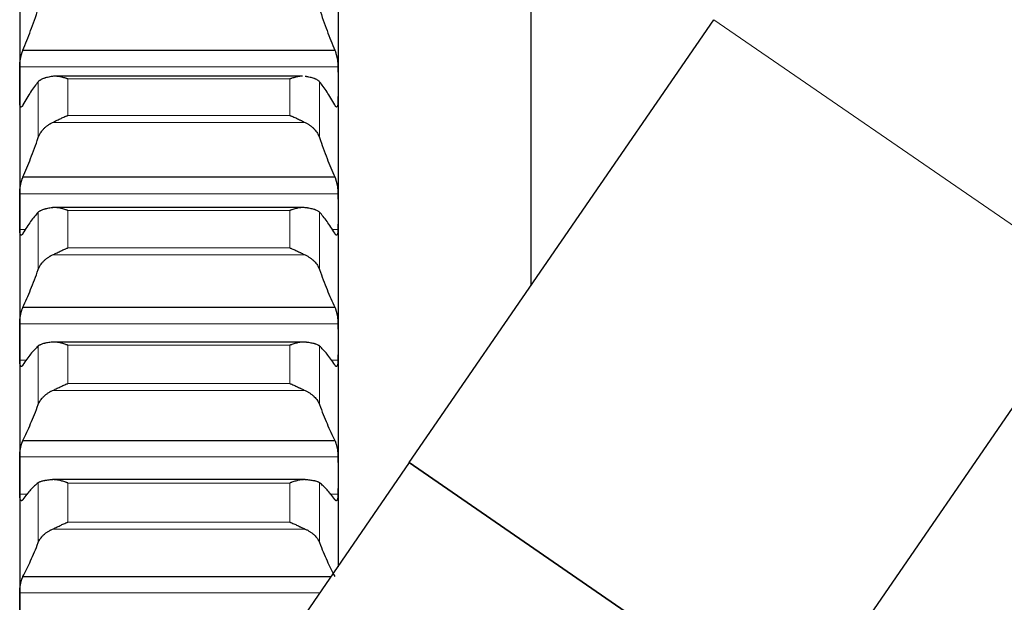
# Model space of a CAD drawing. Header units: inches. Extents: x 0 to 17820, y -10 to 12600.
# Tile 304 of 338: x 11637 to 11798, y 9124 to 9219. Entities that reach past the tile are written whole.
import ezdxf

# ---------------------------------------------------------------- set-up
doc = ezdxf.new("R2010")
doc.units = ezdxf.units.IN
doc.layers.add('1', color=7, linetype='Continuous', true_color=0xffffff)

msp = doc.modelspace()

# ---------------------------------------------------------------- linework, layer by layer
at = {"layer": '1', "color": 2, "linetype": 'Continuous', "lineweight": 25}
for p, q in [((11720.913, 9285.354), (11720.913, 9175.733)), ((11637.413, 9228.874), (11637.413, 9208.653)), ((11689.413, 9228.874), (11689.413, 9208.653)), ((11701.037, 9146.852), (11750.83, 9219.21)), ((11637.95, 9214.259), (11688.875, 9214.259)), ((11637.413, 9208.653), (11637.413, 9187.87)), ((11683.59, 9209.974), (11643.217, 9209.974)), ((11689.413, 9208.653), (11689.413, 9187.87)), ((11637.95, 9193.529), (11688.875, 9193.529)), ((11637.413, 9187.87), (11637.413, 9166.558)), ((11683.666, 9188.524), (11642.781, 9188.524)), ((11689.413, 9187.87), (11689.413, 9166.558)), ((11813.515, 9176.074), (11763.723, 9103.716)), ((11637.95, 9172.261), (11688.875, 9172.261)), ((11637.413, 9166.558), (11637.413, 9144.753)), ((11683.742, 9166.546), (11642.781, 9166.546)), ((11689.413, 9166.558), (11689.413, 9144.753)), ((11637.95, 9150.49), (11688.875, 9150.49)), ((11701.035, 9146.854), (11678.359, 9113.902)), ((11763.726, 9103.714), (11701.035, 9146.854)), ((11701.037, 9146.852), (11763.723, 9103.716)), ((11637.413, 9144.753), (11637.413, 9122.488)), ((11689.413, 9144.753), (11689.413, 9129.819)), ((11684.044, 9144.076), (11642.781, 9144.076)), ((11637.95, 9128.251), (11688.232, 9128.251))]:
    msp.add_line(p, q, dxfattribs=at)
at = {"layer": '1', "color": 110, "linetype": 'Continuous', "lineweight": 13}
for p, q in [((11750.83, 9219.21), (11813.515, 9176.074)), ((11637.415, 9211.489), (11689.41, 9211.489)), ((11640.439, 9209.071), (11640.439, 9199.946)), ((11645.269, 9209.527), (11681.557, 9209.527)), ((11645.269, 9209.527), (11645.269, 9203.569)), ((11681.557, 9209.527), (11681.557, 9203.569)), ((11686.387, 9209.071), (11686.387, 9199.946)), ((11642.781, 9202.418), (11684.044, 9202.418)), ((11645.269, 9203.569), (11681.557, 9203.569)), ((11637.415, 9190.781), (11689.41, 9190.781)), ((11640.439, 9187.754), (11640.439, 9178.397)), ((11645.269, 9188.043), (11681.557, 9188.043)), ((11645.269, 9188.043), (11645.269, 9181.934)), ((11681.557, 9188.043), (11681.557, 9181.934)), ((11686.387, 9187.754), (11686.387, 9178.397)), ((11637.415, 9184.959), (11638.415, 9184.959)), ((11688.411, 9184.959), (11689.41, 9184.959)), ((11645.269, 9181.934), (11681.557, 9181.934)), ((11642.781, 9180.785), (11684.044, 9180.785)), ((11637.415, 9169.54), (11689.41, 9169.54)), ((11640.439, 9165.908), (11640.439, 9156.334)), ((11645.269, 9166.031), (11681.557, 9166.031)), ((11645.269, 9166.031), (11645.269, 9159.779)), ((11681.557, 9166.031), (11681.557, 9159.779)), ((11686.387, 9165.908), (11686.387, 9156.334)), ((11637.415, 9163.576), (11638.556, 9163.576)), ((11688.27, 9163.576), (11689.41, 9163.576)), ((11642.781, 9158.636), (11684.044, 9158.636)), ((11645.269, 9159.779), (11681.557, 9159.779)), ((11637.415, 9147.801), (11689.41, 9147.801)), ((11640.439, 9143.569), (11640.439, 9133.793)), ((11645.269, 9143.525), (11681.557, 9143.525)), ((11645.269, 9143.525), (11645.269, 9137.142)), ((11681.557, 9143.525), (11681.557, 9137.142)), ((11686.387, 9143.569), (11686.387, 9133.793)), ((11637.415, 9141.705), (11638.735, 9141.705)), ((11688.091, 9141.705), (11689.41, 9141.705)), ((11645.269, 9137.142), (11681.557, 9137.142)), ((11642.781, 9136.004), (11684.044, 9136.004)), ((11637.415, 9125.597), (11686.406, 9125.597))]:
    msp.add_line(p, q, dxfattribs=at)
at = {"layer": '1', "color": 2, "linetype": 'Continuous', "lineweight": 25}
for points in [[(11637.95, 9214.259), (11638.161, 9214.759), (11638.581, 9215.789), (11639.206, 9217.418), (11639.826, 9219.133), (11640.235, 9220.333), (11640.439, 9220.948)], [(11686.387, 9220.948), (11686.591, 9220.333), (11687, 9219.133), (11687.62, 9217.418), (11688.244, 9215.789), (11688.664, 9214.759), (11688.875, 9214.259)], [(11637.413, 9208.653), (11637.413, 9209.598), (11637.414, 9210.543), (11637.415, 9211.489)], [(11689.41, 9211.489), (11689.412, 9210.543), (11689.413, 9209.598), (11689.413, 9208.653)], [(11637.415, 9205.817), (11637.414, 9206.762), (11637.413, 9207.707), (11637.413, 9208.653)], [(11640.439, 9209.071), (11640.235, 9208.829), (11639.826, 9208.307), (11639.206, 9207.415), (11638.581, 9206.415), (11638.161, 9205.675), (11637.95, 9205.286)], [(11688.875, 9205.286), (11688.664, 9205.675), (11688.244, 9206.415), (11687.62, 9207.415), (11687, 9208.307), (11686.591, 9208.829), (11686.387, 9209.071)], [(11689.413, 9208.653), (11689.413, 9207.707), (11689.412, 9206.762), (11689.41, 9205.817)], [(11637.95, 9193.529), (11638.161, 9194.004), (11638.581, 9194.985), (11639.206, 9196.545), (11639.826, 9198.194), (11640.235, 9199.352), (11640.439, 9199.946)], [(11686.387, 9199.946), (11686.591, 9199.352), (11687, 9198.194), (11687.62, 9196.545), (11688.244, 9194.985), (11688.664, 9194.004), (11688.875, 9193.529)], [(11637.413, 9187.87), (11637.413, 9188.84), (11637.414, 9189.811), (11637.415, 9190.781)], [(11689.41, 9190.781), (11689.412, 9189.811), (11689.413, 9188.84), (11689.413, 9187.87)], [(11637.415, 9184.959), (11637.414, 9185.929), (11637.413, 9186.899), (11637.413, 9187.87)], [(11640.439, 9187.754), (11640.235, 9187.542), (11639.826, 9187.08), (11639.206, 9186.277), (11638.581, 9185.362), (11638.161, 9184.678), (11637.95, 9184.318)], [(11688.875, 9184.318), (11688.664, 9184.678), (11688.244, 9185.362), (11687.62, 9186.277), (11687, 9187.08), (11686.591, 9187.542), (11686.387, 9187.754)], [(11689.413, 9187.87), (11689.413, 9186.899), (11689.412, 9185.929), (11689.41, 9184.959)], [(11637.95, 9172.261), (11638.161, 9172.711), (11638.581, 9173.642), (11639.206, 9175.13), (11639.826, 9176.71), (11640.235, 9177.824), (11640.439, 9178.397)], [(11686.387, 9178.397), (11686.591, 9177.824), (11687, 9176.71), (11687.62, 9175.13), (11688.244, 9173.642), (11688.664, 9172.711), (11688.875, 9172.261)], [(11637.413, 9166.558), (11637.413, 9167.552), (11637.414, 9168.546), (11637.415, 9169.54)], [(11689.41, 9169.54), (11689.412, 9168.546), (11689.413, 9167.552), (11689.413, 9166.558)], [(11637.415, 9163.576), (11637.414, 9164.57), (11637.413, 9165.564), (11637.413, 9166.558)], [(11640.439, 9165.908), (11640.235, 9165.727), (11639.826, 9165.326), (11639.206, 9164.612), (11638.581, 9163.785), (11638.161, 9163.159), (11637.95, 9162.827)], [(11688.875, 9162.827), (11688.664, 9163.159), (11688.244, 9163.785), (11687.62, 9164.612), (11687, 9165.326), (11686.591, 9165.727), (11686.387, 9165.908)], [(11689.413, 9166.558), (11689.413, 9165.564), (11689.412, 9164.57), (11689.41, 9163.576)], [(11637.95, 9150.49), (11638.161, 9150.914), (11638.581, 9151.793), (11639.206, 9153.207), (11639.826, 9154.715), (11640.235, 9155.784), (11640.439, 9156.334)], [(11686.387, 9156.334), (11686.591, 9155.784), (11687, 9154.715), (11687.62, 9153.207), (11688.244, 9151.793), (11688.664, 9150.914), (11688.875, 9150.49)], [(11637.413, 9144.753), (11637.413, 9145.769), (11637.414, 9146.785), (11637.415, 9147.801)], [(11689.41, 9147.801), (11689.412, 9146.785), (11689.413, 9145.769), (11689.413, 9144.753)], [(11637.415, 9141.705), (11637.414, 9142.721), (11637.413, 9143.737), (11637.413, 9144.753)], [(11689.413, 9144.753), (11689.413, 9143.737), (11689.412, 9142.721), (11689.41, 9141.705)], [(11640.439, 9143.569), (11640.235, 9143.419), (11639.826, 9143.079), (11639.206, 9142.456), (11638.581, 9141.718), (11638.161, 9141.15), (11637.95, 9140.847)], [(11688.875, 9140.847), (11688.664, 9141.15), (11688.244, 9141.718), (11687.62, 9142.456), (11687, 9143.079), (11686.591, 9143.419), (11686.387, 9143.569)], [(11637.95, 9128.251), (11638.161, 9128.647), (11638.581, 9129.473), (11639.206, 9130.81), (11639.826, 9132.245), (11640.235, 9133.266), (11640.439, 9133.793)], [(11686.387, 9133.793), (11686.591, 9133.266), (11687, 9132.245), (11687.62, 9130.81), (11688.244, 9129.473), (11688.664, 9128.647), (11688.875, 9128.251)], [(11637.413, 9122.488), (11637.413, 9123.524), (11637.414, 9124.56), (11637.415, 9125.597)]]:
    msp.add_open_spline(points, degree=3, dxfattribs=at)
for points, knots in [([(11637.415, 9211.489), (11637.416, 9211.544), (11637.418, 9211.657), (11637.426, 9211.835), (11637.435, 9211.958), (11637.443, 9212.053), (11637.445, 9212.085), (11637.452, 9212.15), (11637.455, 9212.182), (11637.472, 9212.343), (11637.489, 9212.473), (11637.514, 9212.637), (11637.519, 9212.67), (11637.527, 9212.719), (11637.53, 9212.735), (11637.535, 9212.768), (11637.549, 9212.85), (11637.576, 9212.995), (11637.602, 9213.121), (11637.629, 9213.245), (11637.643, 9213.306), (11637.687, 9213.487), (11637.717, 9213.601), (11637.765, 9213.762), (11637.781, 9213.814), (11637.806, 9213.889), (11637.814, 9213.914), (11637.831, 9213.963), (11637.839, 9213.986), (11637.882, 9214.102), (11637.916, 9214.185), (11637.95, 9214.259)], [0, 0, 0, 0, 0.0625, 0.125, 0.1875, 0.1875, 0.21875, 0.21875, 0.25, 0.25, 0.375, 0.375, 0.40625, 0.40625, 0.421875, 0.421875, 0.4375, 0.5, 0.5625, 0.5625, 0.625, 0.625, 0.75, 0.75, 0.8125, 0.8125, 0.84375, 0.84375, 0.875, 0.875, 1, 1, 1, 1]), ([(11688.875, 9214.259), (11688.91, 9214.185), (11688.944, 9214.102), (11688.994, 9213.965), (11689.011, 9213.917), (11689.036, 9213.842), (11689.044, 9213.816), (11689.06, 9213.764), (11689.068, 9213.737), (11689.108, 9213.602), (11689.139, 9213.488), (11689.182, 9213.309), (11689.196, 9213.248), (11689.217, 9213.154), (11689.223, 9213.123), (11689.236, 9213.059), (11689.243, 9213.027), (11689.274, 9212.868), (11689.296, 9212.739), (11689.321, 9212.575), (11689.326, 9212.542), (11689.335, 9212.477), (11689.34, 9212.443), (11689.353, 9212.345), (11689.36, 9212.28), (11689.381, 9212.087), (11689.392, 9211.962), (11689.401, 9211.808), (11689.402, 9211.778), (11689.405, 9211.718), (11689.406, 9211.688), (11689.409, 9211.601), (11689.41, 9211.544), (11689.41, 9211.489)], [0, 0, 0, 0, 0.125, 0.125, 0.1875, 0.1875, 0.21875, 0.21875, 0.25, 0.25, 0.375, 0.375, 0.4375, 0.4375, 0.46875, 0.46875, 0.5, 0.5, 0.625, 0.625, 0.65625, 0.65625, 0.6875, 0.6875, 0.75, 0.75, 0.875, 0.875, 0.90625, 0.90625, 0.9375, 0.9375, 1, 1, 1, 1]), ([(11642.781, 9209.945), (11642.636, 9209.924), (11642.496, 9209.9), (11642.227, 9209.85), (11641.969, 9209.796), (11641.733, 9209.735), (11641.592, 9209.693), (11641.564, 9209.685), (11641.509, 9209.668), (11641.482, 9209.659), (11641.402, 9209.633), (11641.35, 9209.615), (11641.201, 9209.56), (11641.108, 9209.521), (11640.936, 9209.441), (11640.857, 9209.399), (11640.749, 9209.333), (11640.715, 9209.311), (11640.666, 9209.277), (11640.65, 9209.265), (11640.619, 9209.242), (11640.604, 9209.23), (11640.532, 9209.171), (11640.482, 9209.122), (11640.439, 9209.071)], [0, 0, 0, 0, 0.125, 0.125, 0.25, 0.375, 0.375, 0.40625, 0.40625, 0.4375, 0.4375, 0.5, 0.5, 0.625, 0.625, 0.75, 0.75, 0.8125, 0.8125, 0.84375, 0.84375, 0.875, 0.875, 1, 1, 1, 1]), ([(11645.269, 9209.527), (11645.265, 9209.528), (11645.262, 9209.53), (11645.256, 9209.532), (11645.252, 9209.533), (11645.242, 9209.537), (11645.222, 9209.544), (11645.176, 9209.561), (11645.083, 9209.595), (11645.004, 9209.622), (11644.846, 9209.675), (11644.741, 9209.708), (11644.427, 9209.8), (11644.219, 9209.852), (11643.908, 9209.911), (11643.805, 9209.928), (11643.649, 9209.948), (11643.598, 9209.953), (11643.494, 9209.963), (11643.442, 9209.967), (11643.287, 9209.975), (11643.185, 9209.976), (11642.982, 9209.968), (11642.881, 9209.96), (11642.781, 9209.945)], [0, 0, 0, 0, 0.0039062, 0.0039062, 0.0078125, 0.0078125, 0.015625, 0.03125, 0.0625, 0.125, 0.125, 0.25, 0.25, 0.5, 0.5, 0.625, 0.625, 0.6875, 0.6875, 0.75, 0.75, 0.875, 0.875, 1, 1, 1, 1]), ([(11683.599, 9209.974), (11683.546, 9209.974), (11683.493, 9209.972), (11683.338, 9209.964), (11683.236, 9209.955), (11683.029, 9209.929), (11682.925, 9209.912), (11682.715, 9209.873), (11682.61, 9209.85), (11682.4, 9209.798), (11682.295, 9209.77), (11682.085, 9209.708), (11681.98, 9209.675), (11681.822, 9209.622), (11681.742, 9209.595), (11681.65, 9209.561), (11681.603, 9209.544), (11681.583, 9209.537), (11681.57, 9209.532), (11681.564, 9209.53), (11681.557, 9209.527)], [0, 0, 0, 0, 0.0798604, 0.0798604, 0.233217, 0.233217, 0.3865736, 0.3865736, 0.5399302, 0.5399302, 0.6932868, 0.6932868, 0.8466434, 0.8466434, 0.9233217, 0.9616609, 0.9808304, 0.9904152, 0.9904152, 1, 1, 1, 1]), ([(11686.387, 9209.071), (11686.344, 9209.122), (11686.294, 9209.171), (11686.179, 9209.265), (11686.05, 9209.355), (11685.893, 9209.439), (11685.763, 9209.5), (11685.718, 9209.52), (11685.648, 9209.549), (11685.624, 9209.559), (11685.576, 9209.578), (11685.551, 9209.587), (11685.426, 9209.633), (11685.215, 9209.703), (11684.98, 9209.764), (11684.733, 9209.822), (11684.603, 9209.849), (11684.433, 9209.881), (11684.399, 9209.887), (11684.33, 9209.9), (11684.225, 9209.918), (11684.117, 9209.934), (11684.044, 9209.945)], [0, 0, 0, 0, 0.125, 0.125, 0.25, 0.375, 0.375, 0.4375, 0.4375, 0.46875, 0.46875, 0.5, 0.5, 0.625, 0.75, 0.75, 0.875, 0.875, 0.90625, 0.90625, 0.9375, 1, 1, 1, 1]), ([(11637.95, 9205.286), (11637.916, 9205.214), (11637.882, 9205.154), (11637.832, 9205.079), (11637.815, 9205.057), (11637.79, 9205.029), (11637.782, 9205.02), (11637.766, 9205.003), (11637.757, 9204.996), (11637.717, 9204.963), (11637.687, 9204.949), (11637.644, 9204.946), (11637.63, 9204.948), (11637.609, 9204.956), (11637.602, 9204.96), (11637.589, 9204.968), (11637.583, 9204.973), (11637.552, 9205.002), (11637.529, 9205.038), (11637.505, 9205.098), (11637.5, 9205.111), (11637.49, 9205.138), (11637.486, 9205.152), (11637.473, 9205.197), (11637.465, 9205.23), (11637.445, 9205.337), (11637.434, 9205.419), (11637.425, 9205.535), (11637.423, 9205.558), (11637.421, 9205.607), (11637.419, 9205.632), (11637.417, 9205.709), (11637.416, 9205.762), (11637.415, 9205.817)], [0, 0, 0, 0, 0.125, 0.125, 0.1875, 0.1875, 0.21875, 0.21875, 0.25, 0.25, 0.375, 0.375, 0.4375, 0.4375, 0.46875, 0.46875, 0.5, 0.5, 0.625, 0.625, 0.65625, 0.65625, 0.6875, 0.6875, 0.75, 0.75, 0.875, 0.875, 0.90625, 0.90625, 0.9375, 0.9375, 1, 1, 1, 1]), ([(11689.41, 9205.817), (11689.41, 9205.762), (11689.408, 9205.656), (11689.4, 9205.511), (11689.391, 9205.424), (11689.383, 9205.362), (11689.38, 9205.342), (11689.374, 9205.303), (11689.371, 9205.285), (11689.354, 9205.195), (11689.337, 9205.136), (11689.312, 9205.075), (11689.307, 9205.064), (11689.299, 9205.048), (11689.296, 9205.043), (11689.291, 9205.033), (11689.277, 9205.009), (11689.25, 9204.976), (11689.224, 9204.959), (11689.197, 9204.948), (11689.183, 9204.946), (11689.139, 9204.948), (11689.109, 9204.963), (11689.061, 9205.002), (11689.045, 9205.018), (11689.02, 9205.047), (11689.012, 9205.057), (11688.995, 9205.079), (11688.986, 9205.091), (11688.944, 9205.154), (11688.91, 9205.215), (11688.875, 9205.286)], [0, 0, 0, 0, 0.0625, 0.125, 0.1875, 0.1875, 0.21875, 0.21875, 0.25, 0.25, 0.375, 0.375, 0.40625, 0.40625, 0.421875, 0.421875, 0.4375, 0.5, 0.5625, 0.5625, 0.625, 0.625, 0.75, 0.75, 0.8125, 0.8125, 0.84375, 0.84375, 0.875, 0.875, 1, 1, 1, 1]), ([(11640.439, 9199.946), (11640.482, 9200.07), (11640.532, 9200.193), (11640.646, 9200.433), (11640.775, 9200.67), (11640.933, 9200.899), (11641.062, 9201.068), (11641.107, 9201.123), (11641.178, 9201.206), (11641.202, 9201.233), (11641.25, 9201.288), (11641.275, 9201.314), (11641.399, 9201.448), (11641.611, 9201.652), (11641.846, 9201.841), (11642.093, 9202.022), (11642.223, 9202.108), (11642.392, 9202.21), (11642.427, 9202.23), (11642.496, 9202.269), (11642.601, 9202.327), (11642.708, 9202.383), (11642.781, 9202.418)], [0, 0, 0, 0, 0.125, 0.125, 0.25, 0.375, 0.375, 0.4375, 0.4375, 0.46875, 0.46875, 0.5, 0.5, 0.625, 0.75, 0.75, 0.875, 0.875, 0.90625, 0.90625, 0.9375, 1, 1, 1, 1]), ([(11642.781, 9202.418), (11642.881, 9202.466), (11642.981, 9202.516), (11643.183, 9202.616), (11643.284, 9202.667), (11643.488, 9202.768), (11643.59, 9202.819), (11643.797, 9202.921), (11643.901, 9202.972), (11644.111, 9203.072), (11644.216, 9203.122), (11644.425, 9203.218), (11644.53, 9203.265), (11644.741, 9203.357), (11644.846, 9203.401), (11645.004, 9203.466), (11645.083, 9203.498), (11645.176, 9203.534), (11645.222, 9203.551), (11645.242, 9203.559), (11645.256, 9203.564), (11645.262, 9203.566), (11645.269, 9203.569)], [0, 0, 0, 0, 0.125, 0.125, 0.25, 0.25, 0.375, 0.375, 0.5, 0.5, 0.625, 0.625, 0.75, 0.75, 0.875, 0.875, 0.9375, 0.96875, 0.984375, 0.9921875, 0.9921875, 1, 1, 1, 1]), ([(11681.557, 9203.569), (11681.56, 9203.568), (11681.564, 9203.566), (11681.57, 9203.564), (11681.573, 9203.563), (11681.583, 9203.559), (11681.603, 9203.551), (11681.65, 9203.534), (11681.742, 9203.498), (11681.822, 9203.466), (11681.98, 9203.401), (11682.085, 9203.357), (11682.398, 9203.22), (11682.606, 9203.124), (11682.917, 9202.975), (11683.021, 9202.925), (11683.176, 9202.849), (11683.228, 9202.823), (11683.332, 9202.771), (11683.384, 9202.746), (11683.539, 9202.668), (11683.641, 9202.617), (11683.844, 9202.516), (11683.945, 9202.466), (11684.044, 9202.418)], [0, 0, 0, 0, 0.0039063, 0.0039063, 0.0078125, 0.0078125, 0.015625, 0.03125, 0.0625, 0.125, 0.125, 0.25, 0.25, 0.5, 0.5, 0.625, 0.625, 0.6875, 0.6875, 0.75, 0.75, 0.875, 0.875, 1, 1, 1, 1]), ([(11684.044, 9202.418), (11684.19, 9202.347), (11684.33, 9202.272), (11684.599, 9202.11), (11684.857, 9201.94), (11685.093, 9201.751), (11685.234, 9201.627), (11685.261, 9201.602), (11685.316, 9201.551), (11685.344, 9201.525), (11685.424, 9201.448), (11685.475, 9201.395), (11685.625, 9201.236), (11685.718, 9201.127), (11685.889, 9200.904), (11685.968, 9200.789), (11686.077, 9200.614), (11686.111, 9200.555), (11686.16, 9200.466), (11686.176, 9200.436), (11686.206, 9200.375), (11686.221, 9200.345), (11686.294, 9200.193), (11686.344, 9200.07), (11686.387, 9199.946)], [0, 0, 0, 0, 0.125, 0.125, 0.25, 0.375, 0.375, 0.40625, 0.40625, 0.4375, 0.4375, 0.5, 0.5, 0.625, 0.625, 0.75, 0.75, 0.8125, 0.8125, 0.84375, 0.84375, 0.875, 0.875, 1, 1, 1, 1]), ([(11637.415, 9190.781), (11637.416, 9190.838), (11637.418, 9190.954), (11637.426, 9191.135), (11637.435, 9191.26), (11637.443, 9191.356), (11637.445, 9191.389), (11637.452, 9191.453), (11637.455, 9191.486), (11637.472, 9191.648), (11637.489, 9191.779), (11637.514, 9191.942), (11637.519, 9191.975), (11637.527, 9192.024), (11637.53, 9192.041), (11637.535, 9192.073), (11637.549, 9192.155), (11637.576, 9192.299), (11637.602, 9192.423), (11637.629, 9192.546), (11637.643, 9192.606), (11637.687, 9192.784), (11637.717, 9192.896), (11637.765, 9193.052), (11637.781, 9193.103), (11637.806, 9193.176), (11637.814, 9193.2), (11637.831, 9193.246), (11637.839, 9193.269), (11637.882, 9193.38), (11637.916, 9193.459), (11637.95, 9193.529)], [0, 0, 0, 0, 0.0625, 0.125, 0.1875, 0.1875, 0.21875, 0.21875, 0.25, 0.25, 0.375, 0.375, 0.40625, 0.40625, 0.421875, 0.421875, 0.4375, 0.5, 0.5625, 0.5625, 0.625, 0.625, 0.75, 0.75, 0.8125, 0.8125, 0.84375, 0.84375, 0.875, 0.875, 1, 1, 1, 1]), ([(11688.875, 9193.529), (11688.91, 9193.459), (11688.944, 9193.38), (11688.994, 9193.249), (11689.011, 9193.202), (11689.036, 9193.13), (11689.044, 9193.105), (11689.06, 9193.054), (11689.068, 9193.028), (11689.108, 9192.896), (11689.139, 9192.785), (11689.182, 9192.609), (11689.196, 9192.549), (11689.217, 9192.457), (11689.223, 9192.425), (11689.236, 9192.362), (11689.243, 9192.331), (11689.274, 9192.173), (11689.296, 9192.044), (11689.321, 9191.881), (11689.326, 9191.848), (11689.335, 9191.782), (11689.34, 9191.749), (11689.353, 9191.65), (11689.36, 9191.585), (11689.381, 9191.39), (11689.392, 9191.263), (11689.401, 9191.108), (11689.402, 9191.077), (11689.405, 9191.016), (11689.406, 9190.985), (11689.409, 9190.896), (11689.41, 9190.838), (11689.41, 9190.781)], [0, 0, 0, 0, 0.125, 0.125, 0.1875, 0.1875, 0.21875, 0.21875, 0.25, 0.25, 0.375, 0.375, 0.4375, 0.4375, 0.46875, 0.46875, 0.5, 0.5, 0.625, 0.625, 0.65625, 0.65625, 0.6875, 0.6875, 0.75, 0.75, 0.875, 0.875, 0.90625, 0.90625, 0.9375, 0.9375, 1, 1, 1, 1]), ([(11642.781, 9188.504), (11642.636, 9188.486), (11642.496, 9188.467), (11642.227, 9188.424), (11641.969, 9188.379), (11641.733, 9188.326), (11641.592, 9188.291), (11641.564, 9188.284), (11641.509, 9188.27), (11641.482, 9188.262), (11641.402, 9188.24), (11641.35, 9188.224), (11641.201, 9188.177), (11641.108, 9188.144), (11640.936, 9188.075), (11640.857, 9188.039), (11640.749, 9187.982), (11640.715, 9187.963), (11640.666, 9187.933), (11640.65, 9187.923), (11640.619, 9187.903), (11640.604, 9187.892), (11640.532, 9187.841), (11640.482, 9187.798), (11640.439, 9187.754)], [0, 0, 0, 0, 0.125, 0.125, 0.25, 0.375, 0.375, 0.40625, 0.40625, 0.4375, 0.4375, 0.5, 0.5, 0.625, 0.625, 0.75, 0.75, 0.8125, 0.8125, 0.84375, 0.84375, 0.875, 0.875, 1, 1, 1, 1]), ([(11645.269, 9188.043), (11645.265, 9188.045), (11645.262, 9188.046), (11645.256, 9188.048), (11645.252, 9188.05), (11645.242, 9188.054), (11645.222, 9188.061), (11645.176, 9188.079), (11645.083, 9188.113), (11644.899, 9188.179), (11644.741, 9188.23), (11644.427, 9188.327), (11644.219, 9188.382), (11643.908, 9188.446), (11643.805, 9188.465), (11643.649, 9188.488), (11643.598, 9188.494), (11643.494, 9188.506), (11643.442, 9188.511), (11643.287, 9188.522), (11643.185, 9188.525), (11642.982, 9188.522), (11642.881, 9188.516), (11642.781, 9188.504)], [0, 0, 0, 0, 0.0039063, 0.0039063, 0.0078125, 0.0078125, 0.015625, 0.03125, 0.0625, 0.125, 0.25, 0.25, 0.5, 0.5, 0.625, 0.625, 0.6875, 0.6875, 0.75, 0.75, 0.875, 0.875, 1, 1, 1, 1]), ([(11684.044, 9188.504), (11683.945, 9188.516), (11683.845, 9188.522), (11683.643, 9188.525), (11683.542, 9188.522), (11683.338, 9188.508), (11683.236, 9188.496), (11683.029, 9188.466), (11682.925, 9188.448), (11682.715, 9188.404), (11682.61, 9188.38), (11682.4, 9188.325), (11682.295, 9188.295), (11682.085, 9188.231), (11681.98, 9188.196), (11681.822, 9188.141), (11681.742, 9188.113), (11681.65, 9188.079), (11681.603, 9188.061), (11681.583, 9188.054), (11681.57, 9188.048), (11681.564, 9188.046), (11681.557, 9188.043)], [0, 0, 0, 0, 0.125, 0.125, 0.25, 0.25, 0.375, 0.375, 0.5, 0.5, 0.625, 0.625, 0.75, 0.75, 0.875, 0.875, 0.9375, 0.96875, 0.984375, 0.9921875, 0.9921875, 1, 1, 1, 1]), ([(11686.387, 9187.754), (11686.344, 9187.798), (11686.294, 9187.841), (11686.179, 9187.922), (11686.05, 9188.001), (11685.893, 9188.074), (11685.763, 9188.126), (11685.718, 9188.143), (11685.648, 9188.168), (11685.624, 9188.176), (11685.576, 9188.193), (11685.551, 9188.201), (11685.426, 9188.24), (11685.215, 9188.299), (11684.98, 9188.352), (11684.733, 9188.401), (11684.603, 9188.424), (11684.433, 9188.45), (11684.399, 9188.456), (11684.33, 9188.466), (11684.225, 9188.481), (11684.117, 9188.495), (11684.044, 9188.504)], [0, 0, 0, 0, 0.125, 0.125, 0.25, 0.375, 0.375, 0.4375, 0.4375, 0.46875, 0.46875, 0.5, 0.5, 0.625, 0.75, 0.75, 0.875, 0.875, 0.90625, 0.90625, 0.9375, 1, 1, 1, 1]), ([(11637.95, 9184.318), (11637.916, 9184.25), (11637.882, 9184.194), (11637.832, 9184.127), (11637.815, 9184.107), (11637.79, 9184.082), (11637.782, 9184.075), (11637.766, 9184.061), (11637.757, 9184.055), (11637.717, 9184.028), (11637.687, 9184.019), (11637.644, 9184.024), (11637.63, 9184.028), (11637.609, 9184.04), (11637.602, 9184.045), (11637.589, 9184.056), (11637.583, 9184.063), (11637.552, 9184.098), (11637.529, 9184.139), (11637.505, 9184.205), (11637.5, 9184.219), (11637.49, 9184.248), (11637.486, 9184.264), (11637.473, 9184.313), (11637.465, 9184.348), (11637.445, 9184.461), (11637.434, 9184.547), (11637.425, 9184.667), (11637.423, 9184.692), (11637.421, 9184.743), (11637.419, 9184.768), (11637.417, 9184.847), (11637.416, 9184.902), (11637.415, 9184.959)], [0, 0, 0, 0, 0.125, 0.125, 0.1875, 0.1875, 0.21875, 0.21875, 0.25, 0.25, 0.375, 0.375, 0.4375, 0.4375, 0.46875, 0.46875, 0.5, 0.5, 0.625, 0.625, 0.65625, 0.65625, 0.6875, 0.6875, 0.75, 0.75, 0.875, 0.875, 0.90625, 0.90625, 0.9375, 0.9375, 1, 1, 1, 1]), ([(11689.41, 9184.959), (11689.41, 9184.902), (11689.408, 9184.793), (11689.4, 9184.643), (11689.391, 9184.552), (11689.383, 9184.487), (11689.38, 9184.466), (11689.374, 9184.425), (11689.371, 9184.405), (11689.354, 9184.311), (11689.337, 9184.246), (11689.312, 9184.18), (11689.307, 9184.167), (11689.299, 9184.149), (11689.296, 9184.144), (11689.291, 9184.133), (11689.277, 9184.106), (11689.25, 9184.067), (11689.224, 9184.045), (11689.197, 9184.029), (11689.183, 9184.024), (11689.139, 9184.019), (11689.109, 9184.028), (11689.061, 9184.059), (11689.045, 9184.073), (11689.02, 9184.098), (11689.012, 9184.107), (11688.995, 9184.127), (11688.986, 9184.138), (11688.944, 9184.194), (11688.91, 9184.25), (11688.875, 9184.318)], [0, 0, 0, 0, 0.0625, 0.125, 0.1875, 0.1875, 0.21875, 0.21875, 0.25, 0.25, 0.375, 0.375, 0.40625, 0.40625, 0.421875, 0.421875, 0.4375, 0.5, 0.5625, 0.5625, 0.625, 0.625, 0.75, 0.75, 0.8125, 0.8125, 0.84375, 0.84375, 0.875, 0.875, 1, 1, 1, 1]), ([(11642.781, 9180.785), (11642.881, 9180.832), (11642.981, 9180.88), (11643.183, 9180.978), (11643.284, 9181.028), (11643.488, 9181.129), (11643.59, 9181.179), (11643.797, 9181.28), (11643.901, 9181.331), (11644.111, 9181.431), (11644.216, 9181.48), (11644.425, 9181.577), (11644.53, 9181.625), (11644.741, 9181.717), (11644.846, 9181.763), (11645.004, 9181.828), (11645.083, 9181.861), (11645.176, 9181.897), (11645.222, 9181.916), (11645.242, 9181.923), (11645.256, 9181.928), (11645.262, 9181.931), (11645.269, 9181.934)], [0, 0, 0, 0, 0.125, 0.125, 0.25, 0.25, 0.375, 0.375, 0.5, 0.5, 0.625, 0.625, 0.75, 0.75, 0.875, 0.875, 0.9375, 0.96875, 0.984375, 0.9921875, 0.9921875, 1, 1, 1, 1]), ([(11681.557, 9181.934), (11681.56, 9181.932), (11681.564, 9181.931), (11681.57, 9181.928), (11681.573, 9181.927), (11681.583, 9181.923), (11681.603, 9181.916), (11681.65, 9181.897), (11681.742, 9181.861), (11681.822, 9181.828), (11681.98, 9181.763), (11682.085, 9181.718), (11682.398, 9181.579), (11682.606, 9181.483), (11682.917, 9181.334), (11683.021, 9181.284), (11683.176, 9181.208), (11683.228, 9181.183), (11683.332, 9181.132), (11683.384, 9181.106), (11683.539, 9181.03), (11683.641, 9180.979), (11683.844, 9180.881), (11683.945, 9180.832), (11684.044, 9180.785)], [0, 0, 0, 0, 0.0039062, 0.0039062, 0.0078125, 0.0078125, 0.015625, 0.03125, 0.0625, 0.125, 0.125, 0.25, 0.25, 0.5, 0.5, 0.625, 0.625, 0.6875, 0.6875, 0.75, 0.75, 0.875, 0.875, 1, 1, 1, 1]), ([(11640.439, 9178.397), (11640.482, 9178.517), (11640.532, 9178.634), (11640.646, 9178.867), (11640.775, 9179.095), (11640.933, 9179.316), (11641.062, 9179.479), (11641.107, 9179.533), (11641.178, 9179.613), (11641.202, 9179.639), (11641.25, 9179.692), (11641.275, 9179.718), (11641.399, 9179.846), (11641.611, 9180.044), (11641.846, 9180.227), (11642.093, 9180.402), (11642.223, 9180.485), (11642.392, 9180.584), (11642.427, 9180.603), (11642.496, 9180.641), (11642.601, 9180.698), (11642.708, 9180.751), (11642.781, 9180.785)], [0, 0, 0, 0, 0.125, 0.125, 0.25, 0.375, 0.375, 0.4375, 0.4375, 0.46875, 0.46875, 0.5, 0.5, 0.625, 0.75, 0.75, 0.875, 0.875, 0.90625, 0.90625, 0.9375, 1, 1, 1, 1]), ([(11684.044, 9180.785), (11684.19, 9180.717), (11684.33, 9180.644), (11684.599, 9180.488), (11684.857, 9180.322), (11685.093, 9180.139), (11685.234, 9180.02), (11685.261, 9179.995), (11685.316, 9179.946), (11685.344, 9179.922), (11685.424, 9179.846), (11685.475, 9179.796), (11685.625, 9179.642), (11685.718, 9179.536), (11685.889, 9179.321), (11685.968, 9179.21), (11686.077, 9179.041), (11686.111, 9178.984), (11686.16, 9178.898), (11686.176, 9178.869), (11686.206, 9178.811), (11686.221, 9178.782), (11686.294, 9178.635), (11686.344, 9178.516), (11686.387, 9178.397)], [0, 0, 0, 0, 0.125, 0.125, 0.25, 0.375, 0.375, 0.40625, 0.40625, 0.4375, 0.4375, 0.5, 0.5, 0.625, 0.625, 0.75, 0.75, 0.8125, 0.8125, 0.84375, 0.84375, 0.875, 0.875, 1, 1, 1, 1]), ([(11637.415, 9169.54), (11637.416, 9169.598), (11637.418, 9169.717), (11637.426, 9169.901), (11637.435, 9170.028), (11637.443, 9170.125), (11637.445, 9170.158), (11637.452, 9170.223), (11637.455, 9170.256), (11637.472, 9170.419), (11637.489, 9170.55), (11637.514, 9170.713), (11637.519, 9170.746), (11637.527, 9170.795), (11637.53, 9170.811), (11637.535, 9170.844), (11637.549, 9170.925), (11637.576, 9171.067), (11637.602, 9171.19), (11637.629, 9171.311), (11637.643, 9171.37), (11637.687, 9171.545), (11637.717, 9171.654), (11637.765, 9171.806), (11637.781, 9171.855), (11637.806, 9171.925), (11637.814, 9171.948), (11637.831, 9171.993), (11637.839, 9172.015), (11637.882, 9172.121), (11637.916, 9172.196), (11637.95, 9172.261)], [0, 0, 0, 0, 0.0625, 0.125, 0.1875, 0.1875, 0.21875, 0.21875, 0.25, 0.25, 0.375, 0.375, 0.40625, 0.40625, 0.421875, 0.421875, 0.4375, 0.5, 0.5625, 0.5625, 0.625, 0.625, 0.75, 0.75, 0.8125, 0.8125, 0.84375, 0.84375, 0.875, 0.875, 1, 1, 1, 1]), ([(11688.875, 9172.261), (11688.91, 9172.196), (11688.944, 9172.121), (11688.994, 9171.995), (11689.011, 9171.951), (11689.036, 9171.881), (11689.044, 9171.857), (11689.06, 9171.807), (11689.068, 9171.782), (11689.108, 9171.655), (11689.139, 9171.546), (11689.182, 9171.373), (11689.196, 9171.314), (11689.217, 9171.223), (11689.223, 9171.192), (11689.236, 9171.13), (11689.243, 9171.099), (11689.274, 9170.942), (11689.296, 9170.815), (11689.321, 9170.652), (11689.326, 9170.619), (11689.335, 9170.553), (11689.34, 9170.52), (11689.353, 9170.421), (11689.36, 9170.355), (11689.381, 9170.16), (11689.392, 9170.031), (11689.401, 9169.873), (11689.402, 9169.842), (11689.405, 9169.78), (11689.406, 9169.749), (11689.409, 9169.658), (11689.41, 9169.599), (11689.41, 9169.54)], [0, 0, 0, 0, 0.125, 0.125, 0.1875, 0.1875, 0.21875, 0.21875, 0.25, 0.25, 0.375, 0.375, 0.4375, 0.4375, 0.46875, 0.46875, 0.5, 0.5, 0.625, 0.625, 0.65625, 0.65625, 0.6875, 0.6875, 0.75, 0.75, 0.875, 0.875, 0.90625, 0.90625, 0.9375, 0.9375, 1, 1, 1, 1]), ([(11642.781, 9166.533), (11642.636, 9166.519), (11642.496, 9166.503), (11642.227, 9166.469), (11641.969, 9166.432), (11641.733, 9166.389), (11641.592, 9166.36), (11641.564, 9166.354), (11641.509, 9166.342), (11641.482, 9166.336), (11641.402, 9166.318), (11641.35, 9166.305), (11641.201, 9166.266), (11641.108, 9166.238), (11640.936, 9166.18), (11640.857, 9166.15), (11640.749, 9166.102), (11640.715, 9166.086), (11640.666, 9166.061), (11640.65, 9166.052), (11640.619, 9166.035), (11640.604, 9166.026), (11640.532, 9165.982), (11640.482, 9165.946), (11640.439, 9165.908)], [0, 0, 0, 0, 0.125, 0.125, 0.25, 0.375, 0.375, 0.40625, 0.40625, 0.4375, 0.4375, 0.5, 0.5, 0.625, 0.625, 0.75, 0.75, 0.8125, 0.8125, 0.84375, 0.84375, 0.875, 0.875, 1, 1, 1, 1]), ([(11645.269, 9166.031), (11645.265, 9166.032), (11645.262, 9166.034), (11645.256, 9166.036), (11645.252, 9166.037), (11645.242, 9166.041), (11645.222, 9166.049), (11645.176, 9166.067), (11645.083, 9166.102), (11644.899, 9166.17), (11644.741, 9166.223), (11644.427, 9166.324), (11644.219, 9166.382), (11643.908, 9166.452), (11643.805, 9166.473), (11643.649, 9166.498), (11643.598, 9166.506), (11643.494, 9166.52), (11643.442, 9166.525), (11643.287, 9166.54), (11643.185, 9166.546), (11642.982, 9166.547), (11642.881, 9166.543), (11642.781, 9166.533)], [0, 0, 0, 0, 0.0039063, 0.0039063, 0.0078125, 0.0078125, 0.015625, 0.03125, 0.0625, 0.125, 0.25, 0.25, 0.5, 0.5, 0.625, 0.625, 0.6875, 0.6875, 0.75, 0.75, 0.875, 0.875, 1, 1, 1, 1]), ([(11684.044, 9166.533), (11683.945, 9166.543), (11683.845, 9166.547), (11683.643, 9166.546), (11683.542, 9166.54), (11683.338, 9166.521), (11683.236, 9166.508), (11683.029, 9166.474), (11682.925, 9166.454), (11682.715, 9166.407), (11682.61, 9166.38), (11682.4, 9166.322), (11682.295, 9166.291), (11682.085, 9166.224), (11681.98, 9166.188), (11681.822, 9166.131), (11681.742, 9166.102), (11681.65, 9166.067), (11681.603, 9166.049), (11681.583, 9166.041), (11681.57, 9166.036), (11681.564, 9166.034), (11681.557, 9166.031)], [0, 0, 0, 0, 0.125, 0.125, 0.25, 0.25, 0.375, 0.375, 0.5, 0.5, 0.625, 0.625, 0.75, 0.75, 0.875, 0.875, 0.9375, 0.96875, 0.984375, 0.9921875, 0.9921875, 1, 1, 1, 1]), ([(11686.387, 9165.908), (11686.344, 9165.946), (11686.294, 9165.982), (11686.179, 9166.052), (11686.05, 9166.118), (11685.893, 9166.179), (11685.763, 9166.223), (11685.718, 9166.237), (11685.648, 9166.258), (11685.624, 9166.265), (11685.576, 9166.278), (11685.551, 9166.285), (11685.426, 9166.318), (11685.215, 9166.367), (11684.98, 9166.41), (11684.733, 9166.45), (11684.603, 9166.468), (11684.433, 9166.49), (11684.399, 9166.494), (11684.33, 9166.503), (11684.225, 9166.515), (11684.117, 9166.526), (11684.044, 9166.533)], [0, 0, 0, 0, 0.125, 0.125, 0.25, 0.375, 0.375, 0.4375, 0.4375, 0.46875, 0.46875, 0.5, 0.5, 0.625, 0.75, 0.75, 0.875, 0.875, 0.90625, 0.90625, 0.9375, 1, 1, 1, 1]), ([(11637.95, 9162.827), (11637.916, 9162.763), (11637.882, 9162.712), (11637.832, 9162.652), (11637.815, 9162.635), (11637.79, 9162.613), (11637.782, 9162.607), (11637.766, 9162.596), (11637.757, 9162.591), (11637.717, 9162.57), (11637.687, 9162.566), (11637.644, 9162.579), (11637.63, 9162.586), (11637.609, 9162.602), (11637.602, 9162.608), (11637.589, 9162.622), (11637.583, 9162.63), (11637.552, 9162.672), (11637.529, 9162.717), (11637.505, 9162.789), (11637.5, 9162.804), (11637.49, 9162.836), (11637.486, 9162.853), (11637.473, 9162.905), (11637.465, 9162.942), (11637.445, 9163.062), (11637.434, 9163.151), (11637.425, 9163.276), (11637.423, 9163.302), (11637.421, 9163.354), (11637.419, 9163.381), (11637.417, 9163.462), (11637.416, 9163.518), (11637.415, 9163.576)], [0, 0, 0, 0, 0.125, 0.125, 0.1875, 0.1875, 0.21875, 0.21875, 0.25, 0.25, 0.375, 0.375, 0.4375, 0.4375, 0.46875, 0.46875, 0.5, 0.5, 0.625, 0.625, 0.65625, 0.65625, 0.6875, 0.6875, 0.75, 0.75, 0.875, 0.875, 0.90625, 0.90625, 0.9375, 0.9375, 1, 1, 1, 1]), ([(11689.41, 9163.576), (11689.41, 9163.518), (11689.408, 9163.407), (11689.4, 9163.252), (11689.391, 9163.157), (11689.383, 9163.089), (11689.38, 9163.067), (11689.374, 9163.024), (11689.371, 9163.003), (11689.354, 9162.903), (11689.337, 9162.834), (11689.312, 9162.762), (11689.307, 9162.748), (11689.299, 9162.728), (11689.296, 9162.722), (11689.291, 9162.71), (11689.277, 9162.68), (11689.25, 9162.635), (11689.224, 9162.608), (11689.197, 9162.587), (11689.183, 9162.579), (11689.139, 9162.566), (11689.109, 9162.57), (11689.061, 9162.595), (11689.045, 9162.606), (11689.02, 9162.627), (11689.012, 9162.635), (11688.995, 9162.652), (11688.986, 9162.661), (11688.944, 9162.712), (11688.91, 9162.763), (11688.875, 9162.827)], [0, 0, 0, 0, 0.0625, 0.125, 0.1875, 0.1875, 0.21875, 0.21875, 0.25, 0.25, 0.375, 0.375, 0.40625, 0.40625, 0.421875, 0.421875, 0.4375, 0.5, 0.5625, 0.5625, 0.625, 0.625, 0.75, 0.75, 0.8125, 0.8125, 0.84375, 0.84375, 0.875, 0.875, 1, 1, 1, 1]), ([(11640.439, 9156.334), (11640.482, 9156.449), (11640.532, 9156.562), (11640.646, 9156.786), (11640.775, 9157.006), (11640.933, 9157.219), (11641.062, 9157.375), (11641.107, 9157.427), (11641.178, 9157.504), (11641.202, 9157.53), (11641.25, 9157.58), (11641.275, 9157.605), (11641.399, 9157.729), (11641.611, 9157.92), (11641.846, 9158.097), (11642.093, 9158.265), (11642.223, 9158.346), (11642.392, 9158.441), (11642.427, 9158.46), (11642.496, 9158.497), (11642.601, 9158.551), (11642.708, 9158.603), (11642.781, 9158.636)], [0, 0, 0, 0, 0.125, 0.125, 0.25, 0.375, 0.375, 0.4375, 0.4375, 0.46875, 0.46875, 0.5, 0.5, 0.625, 0.75, 0.75, 0.875, 0.875, 0.90625, 0.90625, 0.9375, 1, 1, 1, 1]), ([(11642.781, 9158.636), (11642.881, 9158.681), (11642.981, 9158.728), (11643.183, 9158.824), (11643.284, 9158.872), (11643.488, 9158.971), (11643.59, 9159.021), (11643.797, 9159.121), (11643.901, 9159.171), (11644.111, 9159.272), (11644.216, 9159.321), (11644.425, 9159.418), (11644.53, 9159.466), (11644.741, 9159.56), (11644.846, 9159.605), (11645.004, 9159.672), (11645.083, 9159.705), (11645.176, 9159.742), (11645.222, 9159.761), (11645.242, 9159.769), (11645.256, 9159.774), (11645.262, 9159.777), (11645.269, 9159.779)], [0, 0, 0, 0, 0.125, 0.125, 0.25, 0.25, 0.375, 0.375, 0.5, 0.5, 0.625, 0.625, 0.75, 0.75, 0.875, 0.875, 0.9375, 0.96875, 0.984375, 0.9921875, 0.9921875, 1, 1, 1, 1]), ([(11681.557, 9159.779), (11681.56, 9159.778), (11681.564, 9159.777), (11681.57, 9159.774), (11681.573, 9159.773), (11681.583, 9159.769), (11681.603, 9159.761), (11681.65, 9159.742), (11681.742, 9159.705), (11681.822, 9159.672), (11681.98, 9159.605), (11682.085, 9159.56), (11682.398, 9159.42), (11682.606, 9159.323), (11682.917, 9159.175), (11683.021, 9159.125), (11683.176, 9159.05), (11683.228, 9159.025), (11683.332, 9158.974), (11683.384, 9158.949), (11683.539, 9158.874), (11683.641, 9158.825), (11683.844, 9158.728), (11683.945, 9158.681), (11684.044, 9158.636)], [0, 0, 0, 0, 0.0039063, 0.0039063, 0.0078125, 0.0078125, 0.015625, 0.03125, 0.0625, 0.125, 0.125, 0.25, 0.25, 0.5, 0.5, 0.625, 0.625, 0.6875, 0.6875, 0.75, 0.75, 0.875, 0.875, 1, 1, 1, 1]), ([(11684.044, 9158.636), (11684.19, 9158.57), (11684.33, 9158.499), (11684.599, 9158.348), (11684.857, 9158.189), (11685.093, 9158.012), (11685.234, 9157.897), (11685.261, 9157.873), (11685.316, 9157.826), (11685.344, 9157.802), (11685.424, 9157.73), (11685.475, 9157.681), (11685.625, 9157.532), (11685.718, 9157.431), (11685.889, 9157.223), (11685.968, 9157.117), (11686.077, 9156.954), (11686.111, 9156.899), (11686.16, 9156.816), (11686.176, 9156.788), (11686.206, 9156.732), (11686.221, 9156.704), (11686.294, 9156.563), (11686.344, 9156.449), (11686.387, 9156.334)], [0, 0, 0, 0, 0.125, 0.125, 0.25, 0.375, 0.375, 0.40625, 0.40625, 0.4375, 0.4375, 0.5, 0.5, 0.625, 0.625, 0.75, 0.75, 0.8125, 0.8125, 0.84375, 0.84375, 0.875, 0.875, 1, 1, 1, 1]), ([(11637.415, 9147.801), (11637.416, 9147.86), (11637.418, 9147.981), (11637.426, 9148.167), (11637.435, 9148.296), (11637.443, 9148.394), (11637.445, 9148.426), (11637.452, 9148.492), (11637.455, 9148.525), (11637.472, 9148.689), (11637.489, 9148.82), (11637.514, 9148.983), (11637.519, 9149.015), (11637.527, 9149.064), (11637.53, 9149.08), (11637.535, 9149.112), (11637.549, 9149.193), (11637.576, 9149.334), (11637.602, 9149.455), (11637.629, 9149.574), (11637.643, 9149.632), (11637.687, 9149.804), (11637.717, 9149.91), (11637.765, 9150.057), (11637.781, 9150.104), (11637.806, 9150.172), (11637.814, 9150.194), (11637.831, 9150.237), (11637.839, 9150.258), (11637.882, 9150.359), (11637.916, 9150.43), (11637.95, 9150.49)], [0, 0, 0, 0, 0.0625, 0.125, 0.1875, 0.1875, 0.21875, 0.21875, 0.25, 0.25, 0.375, 0.375, 0.40625, 0.40625, 0.421875, 0.421875, 0.4375, 0.5, 0.5625, 0.5625, 0.625, 0.625, 0.75, 0.75, 0.8125, 0.8125, 0.84375, 0.84375, 0.875, 0.875, 1, 1, 1, 1]), ([(11688.875, 9150.49), (11688.91, 9150.43), (11688.944, 9150.359), (11688.994, 9150.239), (11689.011, 9150.196), (11689.036, 9150.129), (11689.044, 9150.106), (11689.06, 9150.058), (11689.068, 9150.034), (11689.108, 9149.91), (11689.139, 9149.804), (11689.182, 9149.635), (11689.196, 9149.577), (11689.217, 9149.488), (11689.223, 9149.457), (11689.236, 9149.396), (11689.243, 9149.365), (11689.274, 9149.211), (11689.296, 9149.084), (11689.321, 9148.921), (11689.326, 9148.889), (11689.335, 9148.823), (11689.34, 9148.79), (11689.353, 9148.691), (11689.36, 9148.625), (11689.381, 9148.429), (11689.392, 9148.299), (11689.401, 9148.14), (11689.402, 9148.108), (11689.405, 9148.045), (11689.406, 9148.013), (11689.409, 9147.921), (11689.41, 9147.86), (11689.41, 9147.801)], [0, 0, 0, 0, 0.125, 0.125, 0.1875, 0.1875, 0.21875, 0.21875, 0.25, 0.25, 0.375, 0.375, 0.4375, 0.4375, 0.46875, 0.46875, 0.5, 0.5, 0.625, 0.625, 0.65625, 0.65625, 0.6875, 0.6875, 0.75, 0.75, 0.875, 0.875, 0.90625, 0.90625, 0.9375, 0.9375, 1, 1, 1, 1]), ([(11642.781, 9144.068), (11642.636, 9144.057), (11642.496, 9144.046), (11642.227, 9144.019), (11641.969, 9143.991), (11641.733, 9143.958), (11641.592, 9143.935), (11641.564, 9143.93), (11641.509, 9143.921), (11641.482, 9143.916), (11641.402, 9143.901), (11641.35, 9143.891), (11641.201, 9143.86), (11641.108, 9143.838), (11640.936, 9143.792), (11640.857, 9143.767), (11640.749, 9143.729), (11640.715, 9143.715), (11640.666, 9143.695), (11640.65, 9143.688), (11640.619, 9143.674), (11640.604, 9143.667), (11640.532, 9143.631), (11640.482, 9143.6), (11640.439, 9143.569)], [0, 0, 0, 0, 0.125, 0.125, 0.25, 0.375, 0.375, 0.40625, 0.40625, 0.4375, 0.4375, 0.5, 0.5, 0.625, 0.625, 0.75, 0.75, 0.8125, 0.8125, 0.84375, 0.84375, 0.875, 0.875, 1, 1, 1, 1]), ([(11645.269, 9143.525), (11645.265, 9143.526), (11645.262, 9143.528), (11645.256, 9143.53), (11645.252, 9143.531), (11645.242, 9143.535), (11645.222, 9143.543), (11645.176, 9143.562), (11645.083, 9143.598), (11644.899, 9143.667), (11644.741, 9143.723), (11644.427, 9143.827), (11644.219, 9143.888), (11643.908, 9143.964), (11643.805, 9143.986), (11643.649, 9144.015), (11643.598, 9144.023), (11643.494, 9144.039), (11643.442, 9144.046), (11643.287, 9144.064), (11643.185, 9144.071), (11642.982, 9144.077), (11642.881, 9144.076), (11642.781, 9144.068)], [0, 0, 0, 0, 0.0039062, 0.0039062, 0.0078125, 0.0078125, 0.015625, 0.03125, 0.0625, 0.125, 0.25, 0.25, 0.5, 0.5, 0.625, 0.625, 0.6875, 0.6875, 0.75, 0.75, 0.875, 0.875, 1, 1, 1, 1]), ([(11684.044, 9144.068), (11683.945, 9144.076), (11683.845, 9144.077), (11683.643, 9144.071), (11683.542, 9144.064), (11683.338, 9144.041), (11683.236, 9144.025), (11683.029, 9143.988), (11682.925, 9143.965), (11682.715, 9143.915), (11682.61, 9143.887), (11682.4, 9143.826), (11682.295, 9143.793), (11682.085, 9143.723), (11681.98, 9143.686), (11681.822, 9143.628), (11681.742, 9143.598), (11681.65, 9143.562), (11681.603, 9143.543), (11681.583, 9143.535), (11681.57, 9143.53), (11681.564, 9143.528), (11681.557, 9143.525)], [0, 0, 0, 0, 0.125, 0.125, 0.25, 0.25, 0.375, 0.375, 0.5, 0.5, 0.625, 0.625, 0.75, 0.75, 0.875, 0.875, 0.9375, 0.96875, 0.984375, 0.9921875, 0.9921875, 1, 1, 1, 1]), ([(11686.387, 9143.569), (11686.344, 9143.6), (11686.294, 9143.63), (11686.179, 9143.687), (11686.05, 9143.742), (11685.893, 9143.791), (11685.763, 9143.826), (11685.718, 9143.837), (11685.648, 9143.854), (11685.624, 9143.86), (11685.576, 9143.87), (11685.551, 9143.876), (11685.426, 9143.902), (11685.215, 9143.94), (11684.98, 9143.974), (11684.733, 9144.005), (11684.603, 9144.019), (11684.433, 9144.035), (11684.399, 9144.039), (11684.33, 9144.045), (11684.225, 9144.054), (11684.117, 9144.063), (11684.044, 9144.068)], [0, 0, 0, 0, 0.125, 0.125, 0.25, 0.375, 0.375, 0.4375, 0.4375, 0.46875, 0.46875, 0.5, 0.5, 0.625, 0.75, 0.75, 0.875, 0.875, 0.90625, 0.90625, 0.9375, 1, 1, 1, 1]), ([(11637.95, 9140.847), (11637.916, 9140.788), (11637.882, 9140.742), (11637.832, 9140.689), (11637.815, 9140.674), (11637.79, 9140.657), (11637.782, 9140.651), (11637.766, 9140.643), (11637.757, 9140.639), (11637.717, 9140.625), (11637.687, 9140.626), (11637.644, 9140.647), (11637.63, 9140.657), (11637.609, 9140.676), (11637.602, 9140.684), (11637.589, 9140.7), (11637.583, 9140.709), (11637.552, 9140.757), (11637.529, 9140.807), (11637.505, 9140.885), (11637.5, 9140.901), (11637.49, 9140.935), (11637.486, 9140.953), (11637.473, 9141.009), (11637.465, 9141.048), (11637.445, 9141.174), (11637.434, 9141.267), (11637.425, 9141.397), (11637.423, 9141.423), (11637.421, 9141.477), (11637.419, 9141.504), (11637.417, 9141.588), (11637.416, 9141.645), (11637.415, 9141.705)], [0, 0, 0, 0, 0.125, 0.125, 0.1875, 0.1875, 0.21875, 0.21875, 0.25, 0.25, 0.375, 0.375, 0.4375, 0.4375, 0.46875, 0.46875, 0.5, 0.5, 0.625, 0.625, 0.65625, 0.65625, 0.6875, 0.6875, 0.75, 0.75, 0.875, 0.875, 0.90625, 0.90625, 0.9375, 0.9375, 1, 1, 1, 1]), ([(11689.41, 9141.705), (11689.41, 9141.645), (11689.408, 9141.531), (11689.4, 9141.371), (11689.391, 9141.273), (11689.383, 9141.202), (11689.38, 9141.179), (11689.374, 9141.134), (11689.371, 9141.112), (11689.354, 9141.007), (11689.337, 9140.934), (11689.312, 9140.855), (11689.307, 9140.84), (11689.299, 9140.819), (11689.296, 9140.812), (11689.291, 9140.799), (11689.277, 9140.766), (11689.25, 9140.716), (11689.224, 9140.683), (11689.197, 9140.657), (11689.183, 9140.647), (11689.139, 9140.626), (11689.109, 9140.625), (11689.061, 9140.642), (11689.045, 9140.65), (11689.02, 9140.668), (11689.012, 9140.674), (11688.995, 9140.689), (11688.986, 9140.697), (11688.944, 9140.741), (11688.91, 9140.788), (11688.875, 9140.847)], [0, 0, 0, 0, 0.0625, 0.125, 0.1875, 0.1875, 0.21875, 0.21875, 0.25, 0.25, 0.375, 0.375, 0.40625, 0.40625, 0.421875, 0.421875, 0.4375, 0.5, 0.5625, 0.5625, 0.625, 0.625, 0.75, 0.75, 0.8125, 0.8125, 0.84375, 0.84375, 0.875, 0.875, 1, 1, 1, 1]), ([(11642.781, 9136.004), (11642.881, 9136.048), (11642.981, 9136.093), (11643.183, 9136.187), (11643.284, 9136.234), (11643.488, 9136.332), (11643.59, 9136.381), (11643.797, 9136.48), (11643.901, 9136.53), (11644.111, 9136.629), (11644.216, 9136.679), (11644.425, 9136.776), (11644.53, 9136.824), (11644.741, 9136.918), (11644.846, 9136.965), (11645.004, 9137.032), (11645.083, 9137.066), (11645.176, 9137.104), (11645.222, 9137.123), (11645.242, 9137.131), (11645.256, 9137.136), (11645.262, 9137.139), (11645.269, 9137.142)], [0, 0, 0, 0, 0.125, 0.125, 0.25, 0.25, 0.375, 0.375, 0.5, 0.5, 0.625, 0.625, 0.75, 0.75, 0.875, 0.875, 0.9375, 0.96875, 0.984375, 0.9921875, 0.9921875, 1, 1, 1, 1]), ([(11681.557, 9137.142), (11681.56, 9137.14), (11681.564, 9137.139), (11681.57, 9137.136), (11681.573, 9137.135), (11681.583, 9137.131), (11681.603, 9137.123), (11681.65, 9137.104), (11681.742, 9137.066), (11681.822, 9137.032), (11681.98, 9136.965), (11682.085, 9136.919), (11682.398, 9136.778), (11682.606, 9136.681), (11682.917, 9136.533), (11683.021, 9136.484), (11683.176, 9136.409), (11683.228, 9136.384), (11683.332, 9136.335), (11683.384, 9136.31), (11683.539, 9136.236), (11683.641, 9136.188), (11683.844, 9136.094), (11683.945, 9136.048), (11684.044, 9136.004)], [0, 0, 0, 0, 0.0039062, 0.0039062, 0.0078125, 0.0078125, 0.015625, 0.03125, 0.0625, 0.125, 0.125, 0.25, 0.25, 0.5, 0.5, 0.625, 0.625, 0.6875, 0.6875, 0.75, 0.75, 0.875, 0.875, 1, 1, 1, 1]), ([(11640.439, 9133.793), (11640.482, 9133.904), (11640.532, 9134.012), (11640.646, 9134.226), (11640.775, 9134.437), (11640.933, 9134.642), (11641.062, 9134.792), (11641.107, 9134.842), (11641.178, 9134.916), (11641.202, 9134.941), (11641.25, 9134.989), (11641.275, 9135.013), (11641.399, 9135.132), (11641.611, 9135.316), (11641.846, 9135.486), (11642.093, 9135.648), (11642.223, 9135.725), (11642.392, 9135.817), (11642.427, 9135.835), (11642.496, 9135.87), (11642.601, 9135.923), (11642.708, 9135.972), (11642.781, 9136.004)], [0, 0, 0, 0, 0.125, 0.125, 0.25, 0.375, 0.375, 0.4375, 0.4375, 0.46875, 0.46875, 0.5, 0.5, 0.625, 0.75, 0.75, 0.875, 0.875, 0.90625, 0.90625, 0.9375, 1, 1, 1, 1]), ([(11684.044, 9136.004), (11684.19, 9135.941), (11684.33, 9135.872), (11684.599, 9135.727), (11684.857, 9135.574), (11685.093, 9135.404), (11685.234, 9135.293), (11685.261, 9135.27), (11685.316, 9135.225), (11685.344, 9135.202), (11685.424, 9135.132), (11685.475, 9135.085), (11685.625, 9134.943), (11685.718, 9134.845), (11685.889, 9134.646), (11685.968, 9134.544), (11686.077, 9134.387), (11686.111, 9134.335), (11686.16, 9134.255), (11686.176, 9134.228), (11686.206, 9134.175), (11686.221, 9134.148), (11686.294, 9134.013), (11686.344, 9133.903), (11686.387, 9133.793)], [0, 0, 0, 0, 0.125, 0.125, 0.25, 0.375, 0.375, 0.40625, 0.40625, 0.4375, 0.4375, 0.5, 0.5, 0.625, 0.625, 0.75, 0.75, 0.8125, 0.8125, 0.84375, 0.84375, 0.875, 0.875, 1, 1, 1, 1]), ([(11637.415, 9125.597), (11637.416, 9125.657), (11637.418, 9125.78), (11637.426, 9125.969), (11637.435, 9126.098), (11637.443, 9126.197), (11637.445, 9126.23), (11637.452, 9126.296), (11637.455, 9126.329), (11637.472, 9126.494), (11637.489, 9126.624), (11637.514, 9126.786), (11637.519, 9126.818), (11637.527, 9126.867), (11637.53, 9126.883), (11637.535, 9126.915), (11637.549, 9126.994), (11637.576, 9127.134), (11637.602, 9127.253), (11637.629, 9127.37), (11637.643, 9127.427), (11637.687, 9127.595), (11637.717, 9127.697), (11637.765, 9127.84), (11637.781, 9127.885), (11637.806, 9127.95), (11637.814, 9127.971), (11637.831, 9128.012), (11637.839, 9128.032), (11637.882, 9128.128), (11637.916, 9128.195), (11637.95, 9128.251)], [0, 0, 0, 0, 0.0625, 0.125, 0.1875, 0.1875, 0.21875, 0.21875, 0.25, 0.25, 0.375, 0.375, 0.40625, 0.40625, 0.421875, 0.421875, 0.4375, 0.5, 0.5625, 0.5625, 0.625, 0.625, 0.75, 0.75, 0.8125, 0.8125, 0.84375, 0.84375, 0.875, 0.875, 1, 1, 1, 1])]:
    msp.add_open_spline(points, degree=3, knots=knots, dxfattribs=at)

doc.saveas('drawing.dxf')
